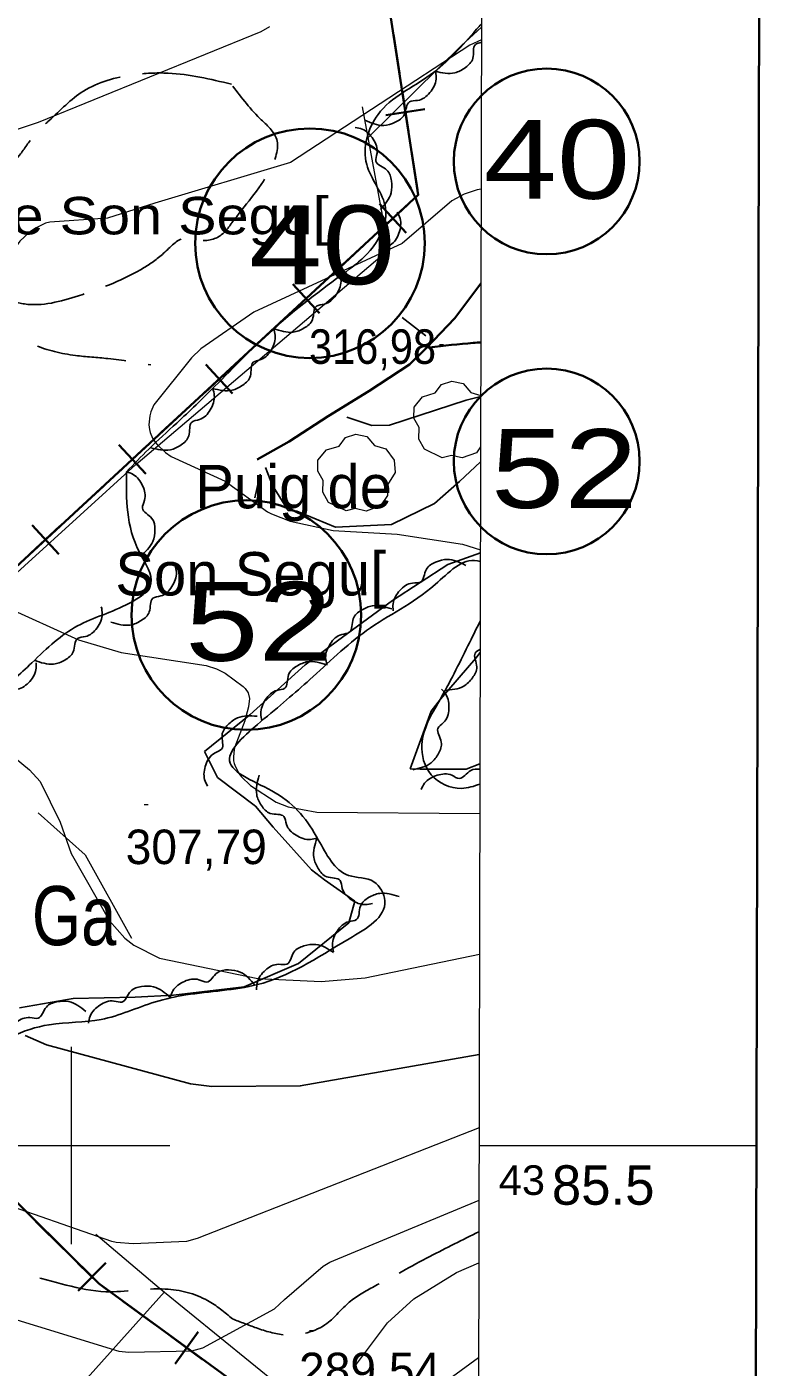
# Model space of a CAD drawing. Extents: x 480269 to 484877, y 4383588 to 4386804.
# Drawn here: x 483988.8 to 484176.2, y 4385443.8 to 4385783.6 of the extents above; entities that cross this region are included whole.
import ezdxf
from ezdxf.enums import TextEntityAlignment as Align

# ---------------------------------------------------------------- set-up
doc = ezdxf.new("R2010")
doc.units = 0
doc.header["$LTSCALE"] = 3.8
doc.linetypes.add('DOTTED', pattern=[1.5, 0.3, -1.2])
doc.linetypes.add('LONG_DASHED', pattern=[7.5, 6, -1.5])
for name, color, linetype, lineweight in [('1', 7, 'Continuous', 13), ('13', 7, 'Continuous', 25), ('2', 7, 'DOTTED', 13), ('25', 7, 'LONG_DASHED', 25), ('27', 7, 'Continuous', 25), ('29', 7, 'Continuous', 13), ('34', 7, 'Continuous', 35), ('38', 7, 'Continuous', 25), ('51', 7, 'Continuous', 13), ('6', 7, 'Continuous', 35), ('7', 7, 'Continuous', 13), ('8', 7, 'Continuous', 25), ('9', 7, 'Continuous', 13)]:
    doc.layers.add(name, color=color, linetype=linetype, lineweight=lineweight)
doc.layers.add('31', color=7, linetype='Continuous')
doc.layers.add('5', color=7, linetype='Continuous')

msp = doc.modelspace()

# ---------------------------------------------------------------- linework, layer by layer
at = {"layer": '1'}
for p, q in [((484000, 4385525), (484000, 4385475)), ((483975, 4385500), (484025, 4385500)), ((484103.45, 4385500), (484173.78, 4385500))]:
    msp.add_line(p, q, dxfattribs=at)
at = {"layer": '1', "lineweight": 35}
msp.add_lwpolyline([(480458.83, 4386528.21), (484176.23, 4386519.28), (484170.33, 4384064.28), (480452.93, 4384073.22)], close=True, dxfattribs=at)
at = {"layer": '1'}
msp.add_lwpolyline([(480529.1, 4386456.6), (484105.5, 4386448.1), (484100.5, 4384135.8), (480523.1, 4384144.4)], close=True, dxfattribs=at)
at = {"layer": '25'}
msp.add_line((484098.96, 4385778.93), (484104.06, 4385783.51), dxfattribs=at)
for points in [[(484103.86, 4385689.95), (484100.19, 4385689), (484080.74, 4385682.66), (484076.23, 4385682.55), (484069.95, 4385684.64)], [(484049.27, 4385671.92), (484051.04, 4385667.33), (484055.02, 4385661.04), (484057.27, 4385660.86), (484067.01, 4385656.75), (484081.22, 4385657.46), (484092.1, 4385662.75), (484098.45, 4385668.36), (484103.82, 4385673.35)], [(484103.77, 4385650.28), (484095.54, 4385647.33), (484081.5, 4385638.17), (484067.54, 4385627.96), (484059.37, 4385621.87), (484045.29, 4385609.2), (484033.82, 4385599.92), (484037.12, 4385593.29), (484046.72, 4385586.02), (484051.24, 4385580.71), (484060.91, 4385569.94), (484064.25, 4385567.35), (484071.92, 4385562), (484070.45, 4385556.47), (484057.68, 4385546.12), (484043.88, 4385540.28), (484025.99, 4385538.1), (484016.28, 4385537.59), (484000.51, 4385537.28), (483986.92, 4385534.89)], [(484103.66, 4385596.77), (484100.15, 4385595.44), (484088.51, 4385595.41), (484085.94, 4385595.54), (484091.3, 4385610.17), (484093.64, 4385613.19), (484102.58, 4385623.56), (484103.72, 4385625)]]:
    msp.add_lwpolyline(points, dxfattribs=at)
at = {"layer": '27'}
for points in [[(484104.06, 4385784.41), (484102.82, 4385783), (484091.06, 4385771.43), (484077.82, 4385761.43), (484074.94, 4385748.76), (484079.73, 4385737.68), (484075.84, 4385726.92), (484069.7, 4385721.56), (484050.98, 4385706.78), (484036.48, 4385692.5), (484026.77, 4385683.17), (484019.68, 4385676.56), (484014.05, 4385670.81)], [(484104.05, 4385779.71), (484102.52, 4385779.14), (484101.85, 4385775.65), (484099.99, 4385773.32), (484097.28, 4385771.97), (484092.34, 4385772.34)], [(484092.44, 4385772.15), (484092.56, 4385770.38), (484090.95, 4385766.95), (484087.83, 4385764.97), (484085.8, 4385764.64), (484084.46, 4385761.35), (484082.17, 4385759.44), (484079.25, 4385758.64), (484074.48, 4385759.98)], [(484072.05, 4385758.1), (484073.78, 4385757.69), (484076.6, 4385755.15), (484077.58, 4385751.59), (484077.3, 4385749.56), (484080.06, 4385747.31), (484081.22, 4385744.56), (484081.13, 4385741.54), (484078.46, 4385737.36)], [(484082.66, 4385736.68), (484083.4, 4385735.07), (484083.12, 4385731.28), (484080.92, 4385728.32), (484079.14, 4385727.3), (484079.06, 4385723.74), (484077.6, 4385721.14), (484075.16, 4385719.35), (484070.22, 4385718.9)], [(484068.15, 4385720.89), (484068.43, 4385719.14), (484067.14, 4385715.57), (484064.22, 4385713.31), (484062.23, 4385712.8), (484061.19, 4385709.4), (484059.09, 4385707.28), (484056.26, 4385706.22), (484051.38, 4385707.12)], [(484051.31, 4385707.19), (484051.75, 4385705.47), (484050.8, 4385701.8), (484048.1, 4385699.28), (484046.17, 4385698.59), (484045.45, 4385695.11), (484043.55, 4385692.8), (484040.83, 4385691.49), (484035.89, 4385691.93)], [(484035.9, 4385691.92), (484036.31, 4385690.19), (484035.29, 4385686.53), (484032.55, 4385684.06), (484030.61, 4385683.4), (484029.84, 4385679.93), (484027.9, 4385677.66), (484025.16, 4385676.39), (484020.22, 4385676.91)], [(484014.05, 4385670.81), (484017.39, 4385650.28), (484020.24, 4385642.5), (484014.83, 4385637.55), (484001.64, 4385631.76), (483990.04, 4385622.38), (483980.75, 4385616.58), (483970.02, 4385621.89), (483958.86, 4385618.42), (483947.32, 4385610.24), (483933.72, 4385597.95), (483930.76, 4385592.92), (483919.05, 4385578.54), (483912.63, 4385572.04), (483908.46, 4385567.92), (483914.89, 4385559.41), (483924.68, 4385551.72), (483937.96, 4385539.35), (483944.69, 4385532.85), (483966.32, 4385509.19), (483974.91, 4385515.31), (483977.92, 4385521.23), (483994.4, 4385530.63), (484007.6, 4385531.97), (484021.37, 4385536.44), (484029.11, 4385538.18), (484047.22, 4385540.8), (484070.47, 4385552.42), (484079.53, 4385562.09), (484076.79, 4385566.86), (484070.36, 4385568.5), (484062.68, 4385577.53), (484051.76, 4385589.44), (484040.2, 4385597.58), (484047.99, 4385607.39), (484060.56, 4385618.17), (484074.87, 4385630.55), (484092.34, 4385642.26), (484103.02, 4385648.27), (484103.77, 4385648.09)], [(484014.05, 4385670.81), (484015.7, 4385670.17), (484018.14, 4385667.26), (484018.63, 4385663.6), (484018.07, 4385661.63), (484020.49, 4385659.02), (484021.26, 4385656.14), (484020.75, 4385653.16), (484017.52, 4385649.39)], [(484081.68, 4385635.61), (484081.63, 4385637.38), (484083.37, 4385640.76), (484086.56, 4385642.61), (484088.6, 4385642.86), (484090.07, 4385646.1), (484092.43, 4385647.92), (484095.37, 4385648.61), (484100.09, 4385647.08)], [(484026.36, 4385647.06), (484026.7, 4385645.32), (484025.54, 4385641.7), (484022.71, 4385639.34), (484020.74, 4385638.76), (484019.83, 4385635.32), (484017.8, 4385633.13), (484015.01, 4385631.97), (484010.1, 4385632.68)], [(484007.66, 4385636.57), (484007.91, 4385634.81), (484006.57, 4385631.26), (484003.62, 4385629.04), (484001.63, 4385628.56), (484000.54, 4385625.18), (483998.41, 4385623.09), (483995.56, 4385622.07), (483990.7, 4385623.03)], [(484064.86, 4385621.91), (484064.54, 4385623.66), (484065.74, 4385627.25), (484068.61, 4385629.58), (484070.58, 4385630.14), (484071.54, 4385633.56), (484073.59, 4385635.73), (484076.39, 4385636.86), (484081.29, 4385636.08)], [(484103.74, 4385632.99), (484100.62, 4385626.71), (484093.37, 4385612.75), (484088.92, 4385601.72), (484091.32, 4385594), (484098.95, 4385590.57), (484103.65, 4385591.62)], [(484103.72, 4385625.83), (484102.48, 4385624.88), (484102.86, 4385621.35), (484101.75, 4385618.57), (484099.56, 4385616.49), (484094.73, 4385615.4)], [(483991.12, 4385622.38), (483991.09, 4385620.61), (483989.19, 4385617.32), (483985.91, 4385615.62), (483983.87, 4385615.47), (483982.24, 4385612.31), (483979.8, 4385610.59), (483976.82, 4385610.05), (483972.18, 4385611.8)], [(484048.42, 4385607.75), (484048.1, 4385609.5), (484049.31, 4385613.09), (484052.18, 4385615.41), (484054.16, 4385615.96), (484055.13, 4385619.38), (484057.19, 4385621.55), (484059.99, 4385622.67), (484064.89, 4385621.87)], [(484093.9, 4385615.74), (484095.04, 4385614.38), (484095.78, 4385610.66), (484094.44, 4385607.22), (484093, 4385605.76), (484093.86, 4385602.31), (484093.15, 4385599.41), (484091.27, 4385597.04), (484086.63, 4385595.3)], [(484034.59, 4385591.16), (484033.86, 4385592.78), (484034.17, 4385596.56), (484036.39, 4385599.5), (484038.17, 4385600.52), (484038.28, 4385604.07), (484039.75, 4385606.67), (484042.21, 4385608.44), (484047.15, 4385608.85)], [(484062.4, 4385577.97), (484060.67, 4385577.59), (484057.03, 4385578.66), (484054.6, 4385581.44), (484053.97, 4385583.4), (484050.51, 4385584.23), (484048.27, 4385586.2), (484047.05, 4385588.96), (484047.65, 4385593.89)], [(484088.76, 4385590.3), (484089.62, 4385591.85), (484092.83, 4385593.88), (484096.52, 4385593.87), (484098.4, 4385593.05), (484101.31, 4385595.1), (484103.66, 4385595.39)], [(484076.4, 4385561.39), (484074.65, 4385561.09), (484071.06, 4385562.31), (484068.76, 4385565.2), (484068.22, 4385567.18), (484064.8, 4385568.16), (484062.65, 4385570.22), (484061.54, 4385573.04), (484062.35, 4385577.93)], [(484066.57, 4385549.12), (484066.27, 4385550.87), (484067.5, 4385554.46), (484070.39, 4385556.76), (484072.37, 4385557.29), (484073.36, 4385560.71), (484075.43, 4385562.86), (484078.25, 4385563.95), (484083.14, 4385563.13)], [(484047.04, 4385539.52), (484047.18, 4385541.29), (484049.27, 4385544.46), (484052.64, 4385545.97), (484054.69, 4385545.99), (484056.5, 4385549.06), (484059.04, 4385550.62), (484062.04, 4385550.99), (484066.57, 4385548.97)], [(484025.12, 4385537.61), (484025.79, 4385539.25), (484028.74, 4385541.63), (484032.41, 4385542.05), (484034.37, 4385541.45), (484037.02, 4385543.82), (484039.92, 4385544.54), (484042.89, 4385543.98), (484046.6, 4385540.68)], [(484004.4, 4385531.07), (484004.8, 4385532.8), (484007.32, 4385535.63), (484010.87, 4385536.64), (484012.9, 4385536.37), (484015.13, 4385539.14), (484017.87, 4385540.33), (484020.9, 4385540.25), (484025.09, 4385537.61)], [(483983.36, 4385526.6), (483983.68, 4385528.35), (483986.08, 4385531.29), (483989.58, 4385532.45), (483991.63, 4385532.27), (483993.73, 4385535.13), (483996.42, 4385536.43), (483999.44, 4385536.49), (484003.75, 4385534.03)]]:
    msp.add_spline(points, degree=3, dxfattribs=at)
at = {"layer": '29'}
for points in [[(484094.12, 4385674.4), (484089.58, 4385676.52), (484088.17, 4385679.06), (484088.27, 4385682.04), (484086.9, 4385684.45), (484086.94, 4385687.2), (484089.1, 4385689.8), (484092.29, 4385690.8), (484093.94, 4385692.99), (484096.51, 4385693.82), (484099.37, 4385693.17), (484101.32, 4385690.9), (484103.86, 4385690.16)], [(484103.83, 4385677.14), (484102.8, 4385675.66), (484099.18, 4385674.32), (484096.41, 4385674.95), (484094.12, 4385674.4)]]:
    msp.add_lwpolyline(points, dxfattribs=at)
msp.add_lwpolyline([(484069.76, 4385660.96), (484065.22, 4385663.08), (484063.81, 4385665.62), (484063.91, 4385668.6), (484062.54, 4385671.01), (484062.58, 4385673.76), (484064.74, 4385676.36), (484067.93, 4385677.36), (484069.58, 4385679.55), (484072.15, 4385680.38), (484075.01, 4385679.73), (484076.96, 4385677.46), (484079.77, 4385676.64), (484081.9, 4385673.79), (484082.14, 4385670.66), (484080.26, 4385667.51), (484080.26, 4385664.83), (484078.44, 4385662.22), (484074.82, 4385660.88), (484072.05, 4385661.51)], close=True, dxfattribs=at)
at = {"layer": '34'}
for p, q in [((484081.72, 4385781.8), (484083.24, 4385771.92)), ((484084, 4385766.98), (484085.52, 4385757.09)), ((484079.82, 4385761.27), (484089.71, 4385762.79)), ((484086.28, 4385752.15), (484087.81, 4385742.27)), ((484085.27, 4385738.48), (484077.93, 4385731.69)), ((484078.2, 4385738.75), (484084.99, 4385731.41)), ((484074.26, 4385728.29), (484066.92, 4385721.5)), ((484063.24, 4385718.11), (484055.9, 4385711.32)), ((484056.18, 4385718.38), (484062.97, 4385711.04)), ((484052.23, 4385707.92), (484044.89, 4385701.13)), ((484041.22, 4385697.74), (484033.88, 4385690.95)), ((484034.15, 4385698.02), (484040.94, 4385690.67)), ((484030.21, 4385687.56), (484022.86, 4385680.77)), ((484019.19, 4385677.37), (484011.85, 4385670.58)), ((484012.13, 4385677.65), (484018.92, 4385670.31)), ((484008.18, 4385667.19), (484000.84, 4385660.4)), ((483997.17, 4385657), (483989.82, 4385650.21)), ((483990.1, 4385657.28), (483996.89, 4385649.94)), ((483991.08, 4385480.77), (483998.19, 4385473.73)), ((484001.77, 4385463.14), (484008.81, 4385470.25)), ((484013.14, 4385460.53), (484021.22, 4385454.63)), ((484025.26, 4385451.69), (484033.34, 4385445.8)), ((484026.35, 4385444.7), (484032.24, 4385452.78))]:
    msp.add_line(p, q, dxfattribs=at)
for points in [[(483872.5, 4386448.65), (483868, 4386266), (483874, 4385990), (483911, 4385821), (484074, 4385832), (484088, 4385741), (483902, 4385569), (484007, 4385465), (484103, 4385395), (484103.22, 4385394.84)], [(484001.74, 4385470.21), (484007, 4385465), (484009.1, 4385463.47)]]:
    msp.add_lwpolyline(points, dxfattribs=at)
at = {"layer": '38', "linetype": 'LONG_DASHED'}
for points in [[(484040.63, 4385769.12), (484024.65, 4385771.88), (484015.68, 4385771.47), (484003.16, 4385767.34), (483994.39, 4385759.84), (483990.59, 4385756.14), (483986.92, 4385751.1), (483976.57, 4385744.13), (483969.34, 4385740.28), (483964.42, 4385735.01), (483960.88, 4385724.28), (483960.05, 4385717.48), (483957.69, 4385708.29), (483948.71, 4385697.1), (483942.64, 4385687.2), (483937.78, 4385682), (483935.83, 4385678.79), (483934.66, 4385671.95)], [(483956.5, 4385706.28), (483959.48, 4385707.24), (483964.6, 4385709.05), (483967.16, 4385710.51), (483967.84, 4385712.01), (483969.43, 4385714.65), (483970.39, 4385715.28), (483982.13, 4385715.04), (483988.21, 4385713.38), (484001.87, 4385715.45), (484018.56, 4385722.61), (484023.78, 4385726.51), (484029.13, 4385730.12), (484032.42, 4385729.52), (484038.39, 4385731.11), (484040.76, 4385733.94), (484050.39, 4385747.33), (484052.15, 4385755.09), (484047.89, 4385760.41), (484040.63, 4385769.12)], [(483940.2, 4385727.2), (483947.68, 4385724.65), (483953.56, 4385721.46), (483965.23, 4385715.24), (483976.86, 4385708.91), (483984.8, 4385705.82), (483990.76, 4385702.96), (484001.09, 4385700.32), (484009.35, 4385699.53), (484020.23, 4385697.91)], [(484040.94, 4385456.04), (484034.58, 4385460.72), (484023.87, 4385463.63), (484008.78, 4385462.96), (483988.77, 4385467.16), (483974.23, 4385468.97), (483961.55, 4385470.37), (483946.13, 4385471.62), (483937.69, 4385471.92), (483931.35, 4385473.64), (483924.98, 4385476.96), (483919.94, 4385479.76), (483910.64, 4385483.73), (483902.07, 4385487.43), (483893.61, 4385489.2)], [(484103.4, 4385478.15), (484090.98, 4385471.9), (484076.83, 4385464.26), (484070.52, 4385460.3), (484064.88, 4385454.93), (484054.21, 4385452.02), (484046.99, 4385453.77), (484040.94, 4385456.04)]]:
    msp.add_spline(points, degree=3, dxfattribs=at)
at = {"layer": '51'}
msp.add_line((484075.32, 4385755.57), (484098.96, 4385778.93), dxfattribs=at)
for points in [[(483909.24, 4385561.99), (483904.57, 4385566.6), (483973.98, 4385634.15), (484016.42, 4385672.68), (484080.56, 4385727.17), (484073.87, 4385763.36)], [(483991.68, 4385584.4), (484003.55, 4385573.67), (484015.33, 4385552.57)], [(484006.23, 4385477.57), (484022.36, 4385463.96), (484068.46, 4385426.4), (484100.85, 4385399.97), (484103.23, 4385398.6)], [(484023.67, 4385462.91), (483999.02, 4385435.34), (483961.68, 4385394.41), (483922.48, 4385349.18)]]:
    msp.add_lwpolyline(points, dxfattribs=at)
at = {"layer": '6', "lineweight": 25}
for p, q in [((484083.96, 4385709.92), (484089.96, 4385705.31)), ((484047.97, 4385670.26), (484046.59, 4385664.26))]:
    msp.add_line(p, q, dxfattribs=at)
at = {"layer": '6'}
msp.add_lwpolyline([(484047.21, 4385673.91), (484055.33, 4385678.48), (484065.21, 4385684.94), (484075.49, 4385691.28), (484085.83, 4385698.04), (484090.13, 4385702.27), (484097.28, 4385709.73), (484103.92, 4385718.57)], dxfattribs=at)
for centre, radius in [((484120.58, 4385749.51), 23.55), ((484060.55, 4385728.77), 29.1), ((484120.58, 4385673.45), 23.55), ((484044.45, 4385634.49), 29.1)]:
    msp.add_circle(centre, radius, dxfattribs=at)
msp.add_spline([(484090.86, 4385702.36), (484101.98, 4385703.5), (484103.89, 4385703.63)], degree=3, dxfattribs=at)
at = {"layer": '7'}
for p, q in [((484093.44, 4385703.09), (484094.44, 4385703.09)), ((484018.53, 4385586.49), (484019.53, 4385586.49)), ((484060.45, 4385453.11), (484061.45, 4385453.11))]:
    msp.add_line(p, q, dxfattribs=at)
at = {"layer": '8'}
msp.add_lwpolyline([(483988.39, 4385527.91), (483993.78, 4385525.56), (484030.24, 4385515.69), (484035.71, 4385515.01), (484058.09, 4385515.11), (484103.5, 4385523.13)], dxfattribs=at)
at = {"layer": '9'}
msp.add_line((484099.27, 4385652.46), (484103.78, 4385651.03), dxfattribs=at)
for points in [[(484050.33, 4385783.66), (484048.07, 4385782.35), (483991.65, 4385759.36), (483970.43, 4385752.32)], [(484104.06, 4385780.33), (484101.08, 4385778.98), (484055.59, 4385749.27), (484021.24, 4385738.89), (484009.23, 4385735.14), (483994.59, 4385734.13), (483993.52, 4385733.89), (483990.98, 4385732.61), (483989.39, 4385731.5), (483987.03, 4385729.3), (483984.02, 4385725.16), (483969.75, 4385699.01), (483963.44, 4385685.7), (483962.04, 4385680.47), (483961.99, 4385680.3), (483961.87, 4385678.59), (483962.27, 4385671.13), (483963.83, 4385662.4), (483964.46, 4385660.15), (483966.23, 4385658.12)], [(484103.97, 4385742.48), (484102.94, 4385742.32), (484099.68, 4385741.19), (484096.52, 4385739.51), (484083.93, 4385728.74), (484046.33, 4385711.27), (484032.88, 4385701.99), (484030.49, 4385699.69), (484020.95, 4385687.84), (484020.19, 4385686.02), (484019.94, 4385685), (484019.74, 4385682.76), (484019.84, 4385681.51), (484020.05, 4385680.76), (484020.68, 4385679.35), (484021.34, 4385678.32), (484021.81, 4385677.74), (484023.96, 4385675.7), (484025.34, 4385674.72), (484039.02, 4385668.46), (484049.77, 4385660.63), (484050.79, 4385660.13), (484055.58, 4385658.33), (484066.43, 4385655.97), (484082.66, 4385654.99), (484099.27, 4385652.46)], [(483982.88, 4385636.88), (484001.87, 4385628.2), (484012.7, 4385625.04), (484034.28, 4385621.7), (484036.83, 4385620.89), (484039.03, 4385619.74), (484043.63, 4385616.37), (484044.13, 4385615.86), (484044.9, 4385614.78), (484045.24, 4385613.31), (484044.98, 4385611.23), (484044.06, 4385607.74), (484044.06, 4385607.68), (484041.52, 4385601.1), (484041.36, 4385600.4), (484041.16, 4385598.58), (484041.21, 4385597.57), (484041.36, 4385596.88), (484041.51, 4385596.45), (484042.49, 4385594.31), (484043.18, 4385593.5), (484045.47, 4385591.31), (484052.02, 4385587.04), (484055, 4385585.9), (484062.31, 4385584.5), (484103.63, 4385584.2)], [(483985.04, 4385598.91), (483989.48, 4385595.24), (483992.15, 4385592.3), (483997.22, 4385581.96), (484000, 4385574.05), (484009.74, 4385556.99), (484013.59, 4385552.57), (484015.9, 4385550.83), (484022.4, 4385547.51), (484047.35, 4385542.35), (484063.4, 4385541.61), (484074.56, 4385542.51), (484103.55, 4385548.51)], [(484103.46, 4385504.48), (484031.99, 4385476.43), (484029.26, 4385475.65), (484015.74, 4385475.07), (484011.45, 4385475.46), (484010.32, 4385475.68), (483979.71, 4385486.35)], [(483970.74, 4385460.54), (484012.07, 4385447.86), (484014.68, 4385447.6), (484030.59, 4385447.93), (484033.36, 4385448.74), (484051.6, 4385458.58), (484054.11, 4385461.01), (484063.91, 4385469.42), (484065.6, 4385470.43), (484103.42, 4385486.18)], [(484071.57, 4385443.54), (484080.25, 4385455.07), (484086.93, 4385461.12), (484097.75, 4385467.78), (484103.39, 4385470.31)], [(484103.33, 4385446.22), (484086.65, 4385434.06)]]:
    msp.add_lwpolyline(points, dxfattribs=at)

# ---------------------------------------------------------------- texts
at = {"layer": '13', "width": 1.25}
for s, p in [('40', (484123.17, 4385740.04)), ('40', (484063.66, 4385718.37)), ('52', (484125.03, 4385661.64)), ('52', (484047.51, 4385622.9))]:
    msp.add_text(s, height=20, dxfattribs=at).set_placement(p, align=Align.CENTER)
at = {"layer": '2', "width": 1.05}
msp.add_text('43', height=7.5, dxfattribs=at).set_placement((484108.44, 4385487.5))
at = {"layer": '2'}
msp.add_text('85.5', height=10, dxfattribs=at).set_placement((484121.89, 4385485))
at = {"layer": '31', "width": 0.8}
msp.add_text('Ga', height=15, dxfattribs=at).set_placement((484000.77, 4385550.8), align=Align.CENTER)
at = {"layer": '5', "width": 1.15}
msp.add_text('Ermita de Son Segu[', height=9.5, dxfattribs=at).set_placement((483930.5, 4385731.01))
at = {"layer": '5'}
for s, p in [('Puig de   ', (484031.47, 4385661.56)), ('   Son Segu[', (483998.95, 4385639.47))]:
    msp.add_text(s, height=11, dxfattribs=at).set_placement(p)
at = {"layer": '7', "width": 0.9}
msp.add_text('316,98', height=8.75, dxfattribs=at).set_placement((484060.32, 4385698.19))
at = {"layer": '7'}
for s, p in [('307,79', (484013.84, 4385571.36)), ('289,54', (484057.79, 4385438.74))]:
    msp.add_text(s, height=8.75, dxfattribs=at).set_placement(p)

doc.saveas('drawing.dxf')
